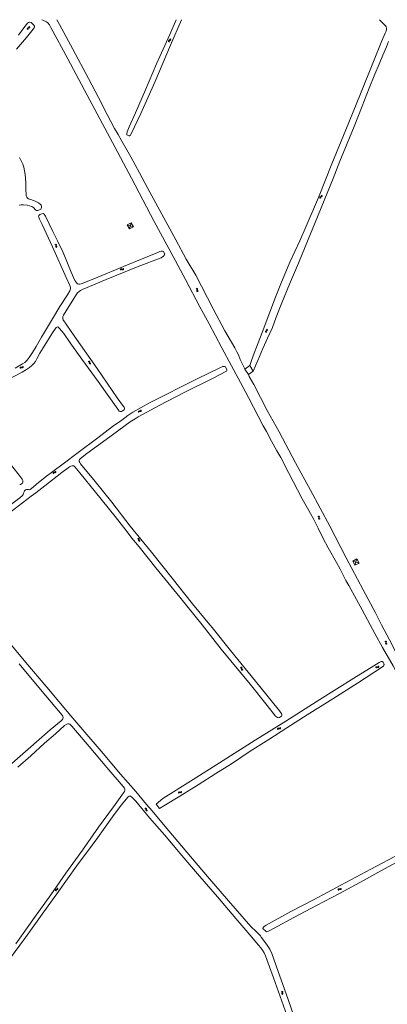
# Model space of a CAD drawing. Header units: metres. Extents: x 189705 to 199106, y 581686 to 588448.
# Tile 344 of 555: x 193718 to 193991, y 587719 to 588448. Entities that reach past the tile are written whole.
import ezdxf

# ---------------------------------------------------------------- set-up
doc = ezdxf.new("R2010")
doc.units = ezdxf.units.M
doc.layers.add('B-WA-OG-GBKN-G', color=7, linetype='Continuous', lineweight=18)

msp = doc.modelspace()

# ---------------------------------------------------------------- linework, layer by layer
at = {"layer": 'B-WA-OG-GBKN-G'}
for p, q in [((193723.861, 588441.771), (193723.821, 588441.436)), ((193723.821, 588441.436), (193723.924, 588441.041)), ((193724.096, 588442.003), (193723.861, 588441.771)), ((193724.47, 588442.165), (193724.096, 588442.003)), ((193724.309, 588441.552), (193724.267, 588441.218)), ((193724.267, 588441.218), (193724.369, 588440.822)), ((193724.543, 588441.783), (193724.309, 588441.552)), ((193724.848, 588442.337), (193724.47, 588442.165)), ((193724.917, 588441.948), (193724.543, 588441.783)), ((193725.077, 588442.568), (193724.848, 588442.337)), ((193725.29, 588442.111), (193724.917, 588441.948)), ((193725.017, 588443.289), (193725.117, 588442.894)), ((193725.117, 588442.894), (193725.077, 588442.568)), ((193725.529, 588442.351), (193725.29, 588442.111)), ((193725.462, 588443.07), (193725.566, 588442.676)), ((193725.566, 588442.676), (193725.529, 588442.351)), ((193828.494, 588432.48), (193828.487, 588432.142)), ((193828.487, 588432.142), (193828.626, 588431.758)), ((193828.705, 588432.732), (193828.494, 588432.48)), ((193829.063, 588432.93), (193828.705, 588432.732)), ((193828.961, 588432.304), (193828.951, 588431.967)), ((193829.172, 588432.556), (193828.961, 588432.304)), ((193829.422, 588433.137), (193829.063, 588432.93)), ((193829.528, 588432.756), (193829.172, 588432.556)), ((193829.628, 588433.389), (193829.422, 588433.137)), ((193829.499, 588434.101), (193829.637, 588433.717)), ((193829.883, 588432.954), (193829.528, 588432.756)), ((193829.637, 588433.717), (193829.628, 588433.389)), ((193830.098, 588433.216), (193829.883, 588432.954)), ((193829.964, 588433.926), (193830.104, 588433.543)), ((193830.104, 588433.543), (193830.098, 588433.216)), ((193828.951, 588431.967), (193829.091, 588431.583)), ((193940.92, 588316.945), (193940.717, 588316.687)), ((193940.717, 588316.687), (193940.719, 588316.349)), ((193940.719, 588316.349), (193940.87, 588315.969)), ((193941.272, 588317.153), (193940.92, 588316.945)), ((193941.392, 588316.783), (193941.188, 588316.524)), ((193941.188, 588316.524), (193941.189, 588316.188)), ((193941.189, 588316.188), (193941.339, 588315.808)), ((193941.625, 588317.371), (193941.272, 588317.153)), ((193941.742, 588316.993), (193941.392, 588316.783)), ((193941.824, 588317.629), (193941.625, 588317.371)), ((193941.674, 588318.336), (193941.823, 588317.957)), ((193942.092, 588317.202), (193941.742, 588316.993)), ((193941.823, 588317.957), (193941.824, 588317.629)), ((193942.299, 588317.47), (193942.092, 588317.202)), ((193942.143, 588318.175), (193942.295, 588317.797)), ((193942.295, 588317.797), (193942.299, 588317.47)), ((193800.9, 588297.785), (193797.94, 588296.198)), ((193797.94, 588296.198), (193802.487, 588294.825)), ((193797.94, 588296.198), (193799.527, 588293.238)), ((193800.9, 588297.785), (193799.527, 588293.238)), ((193799.527, 588293.238), (193802.487, 588294.825)), ((193802.487, 588294.825), (193800.9, 588297.785)), ((193800.9, 588297.785), (193800.9, 588297.785)), ((193744.326, 588281.726), (193744.705, 588281.578)), ((193744.705, 588281.578), (193744.947, 588281.355)), ((193744.764, 588281.961), (193745.144, 588281.815)), ((193744.921, 588280.627), (193744.834, 588280.228)), ((193744.834, 588280.228), (193744.886, 588279.903)), ((193744.886, 588279.903), (193745.135, 588279.675)), ((193745.001, 588281.034), (193744.921, 588280.627)), ((193744.947, 588281.355), (193745.001, 588281.034)), ((193745.135, 588279.675), (193745.516, 588279.527)), ((193745.144, 588281.815), (193745.387, 588281.595)), ((193745.358, 588280.863), (193745.274, 588280.464)), ((193745.274, 588280.464), (193745.325, 588280.139)), ((193745.325, 588280.139), (193745.572, 588279.91)), ((193745.442, 588281.261), (193745.358, 588280.863)), ((193745.387, 588281.595), (193745.442, 588281.261)), ((193745.572, 588279.91), (193745.953, 588279.762)), ((193792.746, 588263.071), (193792.918, 588263.44)), ((193792.918, 588263.44), (193793.154, 588263.667)), ((193792.95, 588262.618), (193793.124, 588262.986)), ((193793.124, 588262.986), (193793.363, 588263.212)), ((193793.154, 588263.667), (193793.491, 588263.699)), ((193793.363, 588263.212), (193793.687, 588263.243)), ((193793.491, 588263.699), (193793.882, 588263.587)), ((193793.687, 588263.243), (193794.088, 588263.135)), ((193793.882, 588263.587), (193794.275, 588263.476)), ((193794.088, 588263.135), (193794.479, 588263.021)), ((193794.275, 588263.476), (193794.603, 588263.504)), ((193794.479, 588263.021), (193794.807, 588263.05)), ((193794.603, 588263.504), (193794.848, 588263.735)), ((193794.807, 588263.05), (193795.052, 588263.282)), ((193794.848, 588263.735), (193795.022, 588264.105)), ((193795.052, 588263.282), (193795.226, 588263.652)), ((193848.892, 588249.026), (193849.279, 588248.9)), ((193849.279, 588248.9), (193849.533, 588248.692)), ((193849.315, 588249.286), (193849.703, 588249.162)), ((193849.548, 588247.963), (193849.485, 588247.56)), ((193849.485, 588247.56), (193849.555, 588247.238)), ((193849.533, 588248.692), (193849.605, 588248.374)), ((193849.605, 588248.374), (193849.548, 588247.963)), ((193849.555, 588247.238), (193849.816, 588247.025)), ((193849.703, 588249.162), (193849.958, 588248.956)), ((193849.816, 588247.025), (193850.205, 588246.899)), ((193849.971, 588248.224), (193849.91, 588247.82)), ((193849.91, 588247.82), (193849.98, 588247.498)), ((193849.958, 588248.956), (193850.033, 588248.626)), ((193850.033, 588248.626), (193849.971, 588248.224)), ((193849.98, 588247.498), (193850.24, 588247.284)), ((193850.24, 588247.284), (193850.629, 588247.159)), ((193900.292, 588217.258), (193900.463, 588217.55)), ((193900.337, 588216.934), (193900.292, 588217.258)), ((193900.536, 588216.578), (193900.337, 588216.934)), ((193900.463, 588217.55), (193900.783, 588217.802)), ((193900.783, 588217.802), (193901.103, 588218.055)), ((193900.783, 588217.161), (193900.948, 588217.442)), ((193900.826, 588216.835), (193900.783, 588217.161)), ((193901.023, 588216.478), (193900.826, 588216.835)), ((193900.948, 588217.442), (193901.27, 588217.703)), ((193901.229, 588218.671), (193901.031, 588219.029)), ((193901.103, 588218.055), (193901.272, 588218.337)), ((193901.272, 588218.337), (193901.229, 588218.671)), ((193901.27, 588217.703), (193901.592, 588217.954)), ((193901.715, 588218.571), (193901.517, 588218.929)), ((193901.592, 588217.954), (193901.76, 588218.237)), ((193901.76, 588218.237), (193901.715, 588218.571)), ((193720.456, 588191.271), (193720.553, 588191.668)), ((193768.942, 588195.111), (193769.342, 588195.037)), ((193769.327, 588195.424), (193769.728, 588195.353)), ((193769.342, 588195.037), (193769.622, 588194.864)), ((193769.622, 588194.864), (193769.736, 588194.559)), ((193769.734, 588194.144), (193769.725, 588193.736)), ((193769.725, 588193.736), (193769.837, 588193.427)), ((193769.728, 588195.353), (193770.008, 588195.183)), ((193769.736, 588194.559), (193769.734, 588194.144)), ((193769.837, 588193.427), (193770.124, 588193.25)), ((193770.008, 588195.183), (193770.126, 588194.866)), ((193770.118, 588194.459), (193770.112, 588194.051)), ((193770.112, 588194.051), (193770.224, 588193.741)), ((193770.126, 588194.866), (193770.118, 588194.459)), ((193770.124, 588193.25), (193770.527, 588193.177)), ((193770.224, 588193.741), (193770.51, 588193.564)), ((193770.51, 588193.564), (193770.912, 588193.491)), ((193718.528, 588190.202), (193718.623, 588190.598)), ((193718.623, 588190.598), (193718.809, 588190.867)), ((193718.809, 588190.867), (193719.133, 588190.966)), ((193718.818, 588189.799), (193718.916, 588190.194)), ((193718.916, 588190.194), (193719.104, 588190.463)), ((193719.104, 588190.463), (193719.416, 588190.558)), ((193719.133, 588190.966), (193719.539, 588190.934)), ((193719.416, 588190.558), (193719.83, 588190.532)), ((193719.539, 588190.934), (193719.946, 588190.903)), ((193719.83, 588190.532), (193720.237, 588190.498)), ((193719.946, 588190.903), (193720.261, 588190.997)), ((193720.237, 588190.498), (193720.552, 588190.592)), ((193720.261, 588190.997), (193720.456, 588191.271)), ((193720.552, 588190.592), (193720.746, 588190.868)), ((193720.746, 588190.868), (193720.842, 588191.265)), ((193806.019, 588157.73), (193806.119, 588158.125)), ((193806.119, 588158.125), (193806.309, 588158.392)), ((193806.303, 588157.323), (193806.407, 588157.717)), ((193806.309, 588158.392), (193806.634, 588158.486)), ((193806.407, 588157.717), (193806.599, 588157.983)), ((193806.599, 588157.983), (193806.912, 588158.075)), ((193806.634, 588158.486), (193807.039, 588158.449)), ((193806.912, 588158.075), (193807.326, 588158.042)), ((193807.039, 588158.449), (193807.446, 588158.412)), ((193807.326, 588158.042), (193807.732, 588158.003)), ((193807.446, 588158.412), (193807.763, 588158.501)), ((193807.732, 588158.003), (193808.049, 588158.092)), ((193807.763, 588158.501), (193807.961, 588158.773)), ((193807.961, 588158.773), (193808.063, 588159.169)), ((193808.049, 588158.092), (193808.246, 588158.366)), ((193808.246, 588158.366), (193808.348, 588158.762)), ((193742.853, 588112.247), (193742.893, 588112.653)), ((193742.893, 588112.653), (193743.04, 588112.945)), ((193743.04, 588112.945), (193743.348, 588113.087)), ((193743.195, 588111.887), (193743.238, 588112.293)), ((193743.238, 588112.293), (193743.388, 588112.584)), ((193743.348, 588113.087), (193743.754, 588113.11)), ((193743.388, 588112.584), (193743.684, 588112.722)), ((193743.684, 588112.722), (193744.098, 588112.752)), ((193743.754, 588113.11), (193744.162, 588113.135)), ((193744.098, 588112.752), (193744.505, 588112.774)), ((193744.162, 588113.135), (193744.462, 588113.271)), ((193744.462, 588113.271), (193744.617, 588113.569)), ((193744.505, 588112.774), (193744.805, 588112.909)), ((193744.617, 588113.569), (193744.658, 588113.976)), ((193744.805, 588112.909), (193744.959, 588113.209)), ((193744.959, 588113.209), (193745.001, 588113.616)), ((193939.165, 588080.392), (193939.551, 588080.26)), ((193939.551, 588080.26), (193939.802, 588080.049)), ((193939.592, 588080.646), (193939.978, 588080.516)), ((193939.808, 588079.32), (193939.739, 588078.917)), ((193939.739, 588078.917), (193939.804, 588078.595)), ((193939.802, 588080.049), (193939.87, 588079.73)), ((193939.804, 588078.595), (193940.063, 588078.378)), ((193939.87, 588079.73), (193939.808, 588079.32)), ((193939.978, 588080.516), (193940.23, 588080.308)), ((193940.063, 588078.378), (193940.45, 588078.247)), ((193940.234, 588079.575), (193940.167, 588079.172)), ((193940.167, 588079.172), (193940.233, 588078.85)), ((193940.23, 588080.308), (193940.301, 588079.976)), ((193940.233, 588078.85), (193940.49, 588078.632)), ((193940.301, 588079.976), (193940.234, 588079.575)), ((193940.49, 588078.632), (193940.877, 588078.501)), ((193805.46, 588063.753), (193805.863, 588063.697)), ((193805.831, 588064.083), (193806.234, 588064.03)), ((193805.863, 588063.697), (193806.15, 588063.537)), ((193806.15, 588063.537), (193806.277, 588063.237)), ((193806.234, 588064.03), (193806.522, 588063.873)), ((193806.277, 588063.237), (193806.294, 588062.822)), ((193806.294, 588062.822), (193806.303, 588062.414)), ((193806.303, 588062.414), (193806.428, 588062.11)), ((193806.428, 588062.11), (193806.723, 588061.946)), ((193806.522, 588063.873), (193806.653, 588063.561)), ((193806.653, 588063.561), (193806.664, 588063.154)), ((193806.664, 588063.154), (193806.675, 588062.746)), ((193806.675, 588062.746), (193806.801, 588062.441)), ((193806.723, 588061.946), (193807.128, 588061.891)), ((193806.801, 588062.441), (193807.094, 588062.277)), ((193807.094, 588062.277), (193807.499, 588062.222)), ((193968.064, 588048.95), (193964.968, 588047.318)), ((193964.968, 588047.318), (193966.6, 588044.221)), ((193969.696, 588045.853), (193964.968, 588047.318)), ((193968.064, 588048.95), (193966.6, 588044.221)), ((193966.6, 588044.221), (193969.696, 588045.853)), ((193969.696, 588045.853), (193968.064, 588048.95)), ((193969.696, 588045.853), (193969.696, 588045.853)), ((193988.81, 587987.806), (193989.197, 587987.68)), ((193989.197, 587987.68), (193989.451, 587987.472)), ((193989.233, 587988.066), (193989.621, 587987.942)), ((193989.451, 587987.472), (193989.524, 587987.154)), ((193989.621, 587987.942), (193989.876, 587987.737)), ((193989.876, 587987.737), (193989.951, 587987.407)), ((193989.951, 587987.407), (193989.89, 587987.005)), ((193989.467, 587986.743), (193989.404, 587986.34)), ((193989.404, 587986.34), (193989.475, 587986.019)), ((193989.524, 587987.154), (193989.467, 587986.743)), ((193989.475, 587986.019), (193989.736, 587985.806)), ((193989.736, 587985.806), (193990.125, 587985.68)), ((193989.89, 587987.005), (193989.829, 587986.601)), ((193989.829, 587986.601), (193989.9, 587986.279)), ((193989.9, 587986.279), (193990.159, 587986.065)), ((193990.159, 587986.065), (193990.548, 587985.94)), ((193881.67, 587968.342), (193882.074, 587968.285)), ((193882.042, 587968.672), (193882.446, 587968.618)), ((193882.074, 587968.285), (193882.361, 587968.125)), ((193882.361, 587968.125), (193882.488, 587967.825)), ((193882.446, 587968.618), (193882.732, 587968.461)), ((193882.488, 587967.825), (193882.504, 587967.411)), ((193882.504, 587967.411), (193882.513, 587967.003)), ((193882.513, 587967.003), (193882.638, 587966.698)), ((193882.638, 587966.698), (193882.933, 587966.534)), ((193882.732, 587968.461), (193882.864, 587968.149)), ((193882.864, 587968.149), (193882.874, 587967.742)), ((193882.874, 587967.742), (193882.885, 587967.334)), ((193882.885, 587967.334), (193883.011, 587967.029)), ((193882.933, 587966.534), (193883.338, 587966.479)), ((193883.011, 587967.029), (193883.304, 587966.864)), ((193883.304, 587966.864), (193883.709, 587966.809)), ((193982.175, 587968.78), (193982.037, 587968.395)), ((193982.396, 587969.035), (193982.175, 587968.78)), ((193982.421, 587968.349), (193982.283, 587967.964)), ((193982.72, 587969.095), (193982.396, 587969.035)), ((193982.643, 587968.601), (193982.421, 587968.349)), ((193982.967, 587968.661), (193982.643, 587968.601)), ((193983.121, 587969.019), (193982.72, 587969.095)), ((193983.369, 587968.588), (193982.967, 587968.661)), ((193983.529, 587968.949), (193983.121, 587969.019)), ((193983.769, 587968.514), (193983.369, 587968.588)), ((193983.85, 587969.012), (193983.529, 587968.949)), ((193984.101, 587968.578), (193983.769, 587968.514)), ((193984.065, 587969.259), (193983.85, 587969.012)), ((193984.204, 587969.642), (193984.065, 587969.259)), ((193984.314, 587968.827), (193984.101, 587968.578)), ((193984.45, 587969.211), (193984.314, 587968.827)), ((193909.293, 587923.122), (193909.196, 587922.725)), ((193909.486, 587923.398), (193909.293, 587923.122)), ((193909.582, 587922.719), (193909.485, 587922.322)), ((193909.802, 587923.492), (193909.486, 587923.398)), ((193909.777, 587922.993), (193909.582, 587922.719)), ((193910.093, 587923.086), (193909.777, 587922.993)), ((193910.209, 587923.458), (193909.802, 587923.492)), ((193910.5, 587923.055), (193910.093, 587923.086)), ((193910.623, 587923.431), (193910.209, 587923.458)), ((193910.905, 587923.023), (193910.5, 587923.055)), ((193910.934, 587923.526), (193910.623, 587923.431)), ((193911.23, 587923.122), (193910.905, 587923.023)), ((193911.123, 587923.795), (193910.934, 587923.526)), ((193911.221, 587924.19), (193911.123, 587923.795)), ((193911.416, 587923.391), (193911.23, 587923.122)), ((193911.511, 587923.787), (193911.416, 587923.391)), ((193835.814, 587875.597), (193835.931, 587875.987)), ((193835.931, 587875.987), (193836.132, 587876.245)), ((193836.081, 587875.178), (193836.201, 587875.567)), ((193836.132, 587876.245), (193836.461, 587876.326)), ((193836.201, 587875.567), (193836.404, 587875.825)), ((193836.404, 587875.825), (193836.721, 587875.903)), ((193836.461, 587876.326), (193836.864, 587876.271)), ((193836.721, 587875.903), (193837.132, 587875.854)), ((193836.864, 587876.271), (193837.269, 587876.218)), ((193837.132, 587875.854), (193837.537, 587875.797)), ((193837.269, 587876.218), (193837.589, 587876.293)), ((193837.537, 587875.797), (193837.857, 587875.873)), ((193837.589, 587876.293), (193837.799, 587876.557)), ((193837.799, 587876.557), (193837.917, 587876.948)), ((193837.857, 587875.873), (193838.065, 587876.138)), ((193838.065, 587876.138), (193838.184, 587876.529)), ((193810.92, 587864.04), (193811.325, 587863.995)), ((193811.282, 587864.38), (193811.687, 587864.338)), ((193811.325, 587863.995), (193811.617, 587863.843)), ((193811.617, 587863.843), (193811.753, 587863.547)), ((193811.687, 587864.338), (193811.979, 587864.189)), ((193811.753, 587863.547), (193811.781, 587863.133)), ((193811.979, 587864.189), (193812.119, 587863.881)), ((193812.119, 587863.881), (193812.141, 587863.475)), ((193812.141, 587863.475), (193812.164, 587863.067)), ((193811.781, 587863.133), (193811.801, 587862.725)), ((193811.801, 587862.725), (193811.936, 587862.425)), ((193811.936, 587862.425), (193812.235, 587862.27)), ((193812.164, 587863.067), (193812.299, 587862.767)), ((193812.235, 587862.27), (193812.642, 587862.226)), ((193812.299, 587862.767), (193812.596, 587862.61)), ((193812.596, 587862.61), (193813.003, 587862.567)), ((193746.12, 587804.805), (193746.063, 587805.21)), ((193956.168, 587804.77), (193956.296, 587805.158)), ((193744.666, 587803.502), (193744.739, 587803.821)), ((193744.724, 587803.099), (193744.666, 587803.502)), ((193744.739, 587803.821), (193745.004, 587804.032)), ((193745.004, 587804.032), (193745.392, 587804.153)), ((193745.087, 587803.235), (193745.163, 587803.554)), ((193745.142, 587802.831), (193745.087, 587803.235)), ((193745.163, 587803.554), (193745.417, 587803.758)), ((193745.392, 587804.153), (193745.782, 587804.275)), ((193745.417, 587803.758), (193745.812, 587803.887)), ((193745.782, 587804.275), (193746.041, 587804.478)), ((193745.812, 587803.887), (193746.202, 587804.006)), ((193746.041, 587804.478), (193746.12, 587804.805)), ((193746.202, 587804.006), (193746.461, 587804.209)), ((193746.461, 587804.209), (193746.538, 587804.537)), ((193746.538, 587804.537), (193746.481, 587804.942)), ((193954.163, 587803.854), (193954.288, 587804.242)), ((193954.288, 587804.242), (193954.495, 587804.496)), ((193954.42, 587803.43), (193954.549, 587803.816)), ((193954.495, 587804.496), (193954.826, 587804.569)), ((193954.549, 587803.816), (193954.758, 587804.07)), ((193954.758, 587804.07), (193955.076, 587804.141)), ((193954.826, 587804.569), (193955.227, 587804.506)), ((193955.076, 587804.141), (193955.487, 587804.082)), ((193955.227, 587804.506), (193955.631, 587804.443)), ((193955.487, 587804.082), (193955.889, 587804.017)), ((193955.631, 587804.443), (193955.953, 587804.511)), ((193955.889, 587804.017), (193956.211, 587804.085)), ((193955.953, 587804.511), (193956.168, 587804.77)), ((193956.211, 587804.085), (193956.426, 587804.345)), ((193956.426, 587804.345), (193956.553, 587804.734)), ((193912.098, 587728.69), (193912.457, 587728.498)), ((193912.561, 587727.529), (193912.429, 587727.143)), ((193912.429, 587727.143), (193912.442, 587726.814)), ((193912.442, 587726.814), (193912.663, 587726.559)), ((193912.457, 587728.498), (193912.672, 587728.25)), ((193912.56, 587728.872), (193912.921, 587728.683)), ((193912.688, 587727.924), (193912.561, 587727.529)), ((193912.663, 587726.559), (193913.024, 587726.368)), ((193912.672, 587728.25), (193912.688, 587727.924)), ((193913.023, 587727.713), (193912.893, 587727.326)), ((193912.893, 587727.326), (193912.906, 587726.997)), ((193912.906, 587726.997), (193913.125, 587726.741)), ((193912.921, 587728.683), (193913.136, 587728.437)), ((193913.153, 587728.099), (193913.023, 587727.713)), ((193913.125, 587726.741), (193913.486, 587726.55)), ((193913.136, 587728.437), (193913.153, 587728.099))]:
    msp.add_line(p, q, dxfattribs=at)
at = {"layer": 'B-WA-OG-GBKN-G', "flags": 128}
for points in [[(193817.897, 588298.661), (193801.152, 588330.78), (193786.941, 588357.246), (193768.104, 588392.404), (193753.844, 588419.1), (193741.232, 588442.353), (193740.332, 588444.268), (193739.059, 588445.789), (193738.006, 588446.651), (193735.373, 588447.887), (193734.666, 588448.172)], [(193885.128, 588189.342), (193884.692, 588190.11), (193881.614, 588196.648), (193880.282, 588199.956), (193879.108, 588202.201), (193877.553, 588205.144), (193870.253, 588217.867), (193861.564, 588234.015), (193848.748, 588258.949), (193841.619, 588270.861), (193833.785, 588285.132), (193822.077, 588306.842), (193813.12, 588323.25), (193807.014, 588334.859), (193800.496, 588346.675), (193793.976, 588358.275), (193791.068, 588363.189), (193788.539, 588367.713), (193783.106, 588377.877), (193776.492, 588390.63), (193769.219, 588404.543), (193757.488, 588426.242), (193747.658, 588444.65), (193745.594, 588448.172)], [(193818.248, 588401.921), (193807.954, 588378.761), (193800.842, 588363.732), (193800.187, 588362.626), (193799.661, 588362.264), (193799.142, 588362.225), (193797.696, 588362.887), (193797.469, 588363.36), (193797.527, 588364.005), (193797.806, 588365.117), (193799.357, 588368.844), (193803.899, 588379.254), (193811.308, 588396.158), (193819.686, 588415.594), (193829.427, 588437.278), (193834.227, 588448.172)], [(193837.975, 588448.172), (193829.859, 588429.26), (193818.248, 588401.921)], [(193984.863, 588448.172), (193986.947, 588446.09), (193989.377, 588443.715), (193989.87, 588442.78), (193990.09, 588441.872), (193990.03, 588440.887), (193989.734, 588439.788), (193989.096, 588438.235), (193986.67, 588432.6), (193980.462, 588417.286), (193970.754, 588393.188), (193959.909, 588366.541), (193949.491, 588341.406), (193939.525, 588316.467), (193930.527, 588295.259), (193925.715, 588284.457), (193918.509, 588268.588), (193911.617, 588252.597), (193907.843, 588242.68), (193903.619, 588231.685), (193897.854, 588216.468), (193891.94, 588201.264), (193890.095, 588195.922), (193888.845, 588192.208)], [(193717.294, 588436.78), (193722.016, 588443.192), (193724.015, 588445.543), (193724.676, 588446.114), (193725.339, 588446.3), (193725.752, 588446.282), (193726.607, 588446.029), (193728.565, 588444.167), (193729.053, 588443.415), (193729.079, 588442.638), (193728.81, 588442.028), (193728.264, 588441.114), (193723.253, 588435.099), (193715.797, 588426.366)], [(193891.334, 588188.024), (193894.634, 588195.758), (193898.369, 588204.668), (193901.921, 588212.299), (193905.492, 588220.154), (193908.26, 588227.893), (193912.388, 588238.475), (193918.084, 588252.236), (193924.787, 588267.95), (193931.982, 588285.323), (193938.947, 588302.208), (193944.343, 588315.442), (193950.502, 588330.659), (193955.39, 588343.419), (193960.768, 588356.501), (193965.985, 588369.205), (193971.929, 588384.042), (193977.229, 588397.41), (193981.421, 588407.846), (193984.641, 588415.217), (193987.444, 588421.925), (193990.015, 588428.147), (193991.435, 588431.965)], [(193717.972, 588346.214), (193720.401, 588341.245), (193721.244, 588338.861), (193721.842, 588336.32), (193722.224, 588333.545), (193722.465, 588330.929), (193722.644, 588327.236), (193722.797, 588322.13), (193722.923, 588319.003), (193723.065, 588317.675), (193723.357, 588316.83), (193723.971, 588316.044), (193724.702, 588315.566), (193727.185, 588314.666), (193730.012, 588313.6), (193732.145, 588312.67), (193733.439, 588311.657), (193734.074, 588310.955), (193734.395, 588309.999), (193734.409, 588308.998), (193734.175, 588308.374), (193733.849, 588307.98), (193732.894, 588307.351), (193731.246, 588306.878), (193730.539, 588306.957), (193729.991, 588307.275), (193729.73, 588307.659), (193728.756, 588308.876), (193727.969, 588309.41), (193727.232, 588309.769), (193723.629, 588310.766), (193721.1, 588311.197), (193719.219, 588311.17), (193717.856, 588310.888)], [(193822.006, 588276.529), (193819.354, 588275.41), (193798.143, 588266.58), (193773.191, 588256.311), (193763.803, 588252.674), (193762.721, 588252.389), (193761.915, 588252.402), (193761.081, 588252.584), (193760.406, 588253.072), (193759.782, 588253.991), (193759.139, 588255.034), (193756.322, 588261.132), (193750.429, 588275.815), (193746.415, 588284.045), (193742.704, 588291.212), (193737.281, 588302.611), (193736.8, 588303.539), (193736.268, 588304.172), (193735.558, 588304.543), (193734.51, 588304.473), (193733.01, 588303.863), (193732.36, 588303.295), (193732.186, 588302.488), (193732.261, 588301.839), (193732.762, 588300.472), (193734.732, 588296.554), (193742.498, 588280.09), (193752.726, 588257.367), (193755.444, 588251.332), (193755.83, 588249.874), (193755.81, 588248.943), (193755.381, 588247.373), (193753.646, 588244.397), (193747.991, 588235.708), (193742.445, 588226.679), (193734.214, 588213.212), (193730.396, 588206.299), (193727.643, 588201.678), (193725.269, 588198.09), (193723.631, 588196.136), (193721.927, 588194.44), (193720.236, 588193.242), (193714.924, 588190.061)], [(193978.019, 588000), (193971.956, 588011.147), (193962.201, 588029.114), (193959.946, 588032.945), (193955.753, 588041.413), (193953.043, 588046.274), (193946.809, 588057.172), (193943.116, 588063.919), (193939.374, 588071.609), (193936.066, 588078.101), (193932.484, 588084.756), (193927.555, 588093.448), (193917.488, 588112.852), (193911.643, 588123.971), (193908.765, 588128.883), (193904.745, 588136.189), (193901.125, 588143.224), (193898.719, 588147.527), (193887.696, 588168.349), (193881.848, 588179.63), (193875.039, 588191.955), (193868.02, 588205.115), (193858.669, 588222.956), (193851.727, 588235.554), (193840.961, 588255.882), (193831.801, 588272.923), (193817.897, 588298.661)], [(193728.558, 588193.491), (193729.774, 588195.165), (193730.898, 588197.044), (193733.198, 588201.331), (193736.768, 588207.21), (193741.968, 588215.557), (193745.177, 588220.174), (193745.709, 588220.614), (193746.326, 588220.645), (193746.758, 588220.371), (193747.686, 588219.499), (193750.847, 588215.688), (193755.54, 588208.904), (193764.218, 588196.863), (193776.213, 588180.34), (193790.806, 588159.68), (193791.97, 588158.371), (193792.958, 588157.993), (193793.647, 588158.051), (193794.441, 588158.486), (193795.582, 588159.318), (193795.883, 588159.857), (193795.861, 588160.448), (193795.551, 588161.225), (193795.108, 588161.831), (193790.507, 588168.23), (193775.495, 588189.946), (193758.51, 588214.145), (193750.416, 588225.858), (193750.142, 588226.671), (193750.136, 588227.513), (193750.256, 588228.418), (193750.644, 588229.298), (193752.663, 588232.697), (193759.427, 588243.755), (193761.07, 588245.826), (193762.137, 588246.925), (193763.234, 588247.622), (193765.305, 588248.532), (193782.236, 588255.774), (193805.877, 588265.39), (193822.929, 588271.874), (193824.864, 588273.135), (193825.592, 588274.053), (193825.655, 588274.503), (193825.518, 588274.905), (193824.666, 588276.52), (193824.099, 588276.865), (193823.115, 588276.778), (193822.006, 588276.529)], [(193707.764, 588180.655), (193720.102, 588187.093), (193723.25, 588189.112), (193725.389, 588190.568), (193727.206, 588192.067), (193728.558, 588193.491)], [(193859.161, 588000), (193846.127, 588015.745), (193831.199, 588034.685), (193815.873, 588053.865), (193800.131, 588073.252), (193786.379, 588090.806), (193774.078, 588106.239), (193763.289, 588119.376), (193762.623, 588120.255), (193762.331, 588120.946), (193762.228, 588121.425), (193762.287, 588121.91), (193762.557, 588122.465), (193763.194, 588123.131), (193768.05, 588126.845), (193782.2, 588137.298), (193800.046, 588150.359), (193803.712, 588152.706), (193806.078, 588154.109), (193821.631, 588162.542), (193839.98, 588172.042), (193861.527, 588182.611), (193871.361, 588187.916), (193871.697, 588188.455), (193871.73, 588188.993), (193870.605, 588191.126), (193869.994, 588191.426), (193869.313, 588191.44), (193868.75, 588191.257), (193867.062, 588190.645), (193849.708, 588182.325), (193814.435, 588164.509), (193801.936, 588157.52), (193798.218, 588155.014), (193793.8, 588151.715), (193786.847, 588146.871), (193776.01, 588138.52)], [(193888.845, 588192.208), (193885.128, 588189.342)], [(193888.845, 588192.208), (193891.334, 588188.024)], [(193887.64, 588185.327), (193885.128, 588189.342)], [(193891.334, 588188.024), (193887.64, 588185.327)], [(193887.64, 588185.327), (193888.344, 588183.863), (193891.705, 588177.92), (193901.544, 588158.833), (193910.491, 588142.888), (193922.508, 588119.98), (193933.593, 588099.84), (193948.038, 588073.148), (193960.254, 588049.598), (193972.758, 588025.939), (193981.769, 588008.945), (193986.462, 588000)], [(193776.01, 588138.52), (193761.598, 588127.589), (193750.304, 588119.339), (193736.934, 588109.358), (193730.542, 588104.251), (193728.257, 588102.129), (193726.023, 588100.275), (193725.318, 588100.11), (193724.769, 588100.183), (193724.1, 588100.271), (193723.107, 588100.205), (193722.557, 588099.948), (193721.779, 588099.297), (193721.374, 588098.539), (193721.102, 588097.681), (193720.808, 588096.655), (193720.269, 588095.925), (193718.225, 588094.225), (193697.289, 588078.553)], [(193718.147, 588103.938), (193718.88, 588104.102), (193719.514, 588104.472), (193720.145, 588105.067), (193720.482, 588105.568), (193720.553, 588106.301), (193720.466, 588106.976), (193720.097, 588107.854), (193719.536, 588108.614), (193711.253, 588118.998)], [(193707.282, 588080.622), (193726.547, 588095.335), (193730.15, 588097.779), (193736.696, 588103.001), (193749.315, 588112.906), (193754.983, 588117.024), (193756.049, 588117.638), (193757.072, 588117.921), (193757.783, 588117.903), (193758.408, 588117.703), (193759.067, 588117.129), (193762.832, 588112.66), (193774.32, 588098.336), (193788.903, 588080.308), (193797.782, 588068.839), (193801.286, 588064.371), (193806.632, 588057.782), (193819.17, 588042.403), (193836.865, 588020.665), (193853.418, 588000)], [(193893.629, 587772.872), (193889.483, 587776.718), (193872.828, 587795.682), (193857.484, 587813.81), (193842.053, 587831.775), (193824.725, 587852.212), (193816.314, 587862.465), (193812.254, 587867.14), (193804.143, 587876.659), (193792.986, 587889.51), (193779.94, 587904.757), (193764.966, 587922.395), (193756.153, 587932.674), (193738.251, 587953.952), (193722.792, 587972.225), (193707.158, 587990.843), (193699.372, 588000)], [(193853.418, 588000), (193859.637, 587992.236), (193867.594, 587982.004), (193888.91, 587956.071), (193901.489, 587940.276)], [(193901.489, 587940.276), (193907.861, 587932.493), (193908.51, 587931.848), (193909.238, 587931.497), (193910.024, 587931.294), (193910.785, 587931.421), (193912.172, 587932.415), (193912.466, 587933.166), (193912.471, 587933.737), (193912.189, 587934.457), (193909.828, 587937.624), (193892.873, 587958.376), (193874.405, 587981.167), (193860.773, 587998.053), (193859.161, 588000)], [(194000, 587960.321), (193994.949, 587969.764), (193987.062, 587983.399), (193981.448, 587993.696), (193978.019, 588000)], [(193986.462, 588000), (193994.244, 587985.167), (194000, 587973.772)], [(193821.764, 587863.999), (193824.917, 587865.949), (193836.772, 587873.131), (193850.332, 587881.558), (193863.646, 587890.015), (193875.035, 587897.103), (193889.109, 587906.426), (193902.735, 587915.047), (193916.254, 587923.833), (193931.181, 587933.335), (193950.298, 587945.247), (193968.629, 587956.779), (193987.718, 587969.472), (193988.095, 587969.961), (193988.191, 587970.446), (193988.193, 587970.748), (193988.058, 587971.403), (193987.454, 587972.372), (193986.768, 587972.828), (193986.17, 587972.805), (193985.515, 587972.655), (193984.554, 587972.143), (193980.694, 587969.734), (193965.855, 587960.6), (193940.51, 587944.892), (193915.352, 587928.753), (193892.629, 587914.591), (193868.975, 587899.509), (193846.676, 587885.618), (193824.222, 587871.37), (193819.252, 587867.304)], [(193717.863, 587971.221), (193734.868, 587950.814), (193749.662, 587933.17), (193750.115, 587932.337), (193750.307, 587931.4), (193750.162, 587930.591), (193749.588, 587929.798), (193748.831, 587929.077), (193740.756, 587922.415), (193724.565, 587908.001), (193704.527, 587890.431)], [(193716.882, 587894.717), (193726.328, 587903.023), (193736.614, 587912.384), (193744.733, 587919.32), (193751.461, 587925.467), (193753.171, 587926.592), (193753.96, 587926.863), (193754.693, 587926.824), (193755.338, 587926.44), (193756.788, 587925.003), (193759.56, 587921.849), (193769.604, 587909.902), (193782.776, 587894.396), (193794.823, 587880.392), (193795.921, 587879.09), (193796.193, 587878.462), (193796.189, 587877.737), (193795.825, 587876.767), (193795.052, 587875.708), (193787.76, 587865.325), (193776.684, 587850.146), (193764.621, 587833.303), (193752.393, 587816.08), (193741.123, 587800.042), (193729.124, 587783.445), (193715.184, 587763.839)], [(193710.627, 587752.494), (193722.498, 587768.564), (193734.897, 587785.895), (193746.913, 587802.679), (193760.239, 587821.325), (193771.791, 587837.007), (193776.044, 587842.626), (193780.271, 587848.603), (193788.242, 587859.63), (193793.679, 587866.862), (193797.151, 587871.096), (193798.575, 587872.73), (193799.275, 587873.226), (193800.042, 587873.271), (193800.415, 587873.22), (193801.207, 587872.547), (193804.155, 587869.413), (193814.288, 587857.264), (193825.445, 587844.506), (193838.315, 587829.259), (193850.074, 587815.607), (193864.688, 587798.578), (193878.287, 587782.69), (193888.737, 587770.492), (193895.285, 587762.828), (193896.958, 587760.894), (193898.251, 587759.068), (193899.305, 587757.245), (193900.355, 587754.908), (193906.334, 587738.752), (193912.562, 587721.307), (193917.366, 587707.594)], [(193821.764, 587863.999), (193819.252, 587867.304)], [(194000, 587830.608), (193999.936, 587830.575), (193978.403, 587819.083), (193956.192, 587807.288), (193935.91, 587796.49), (193919.02, 587787.71), (193900.883, 587777.717), (193899.396, 587776.622), (193898.741, 587775.918), (193898.348, 587775.323)], [(193901.02, 587772.712), (193902.516, 587773.333), (193906.782, 587775.471), (193921.47, 587783.352), (193938.243, 587792.309), (193955.293, 587801.243), (193973.09, 587810.847), (193985.941, 587817.985), (194000, 587825.579)], [(193893.629, 587772.872), (193896.564, 587769.717)], [(193923.112, 587705.316), (193916.911, 587723.474), (193909.774, 587743.352), (193906.523, 587752.572), (193905.143, 587756.599), (193903.657, 587759.805), (193901.712, 587762.796), (193898.908, 587766.512), (193897.029, 587768.919), (193896.564, 587769.717)], [(193901.02, 587772.712), (193898.348, 587775.323)]]:
    msp.add_lwpolyline(points, dxfattribs=at)

doc.saveas('drawing.dxf')
